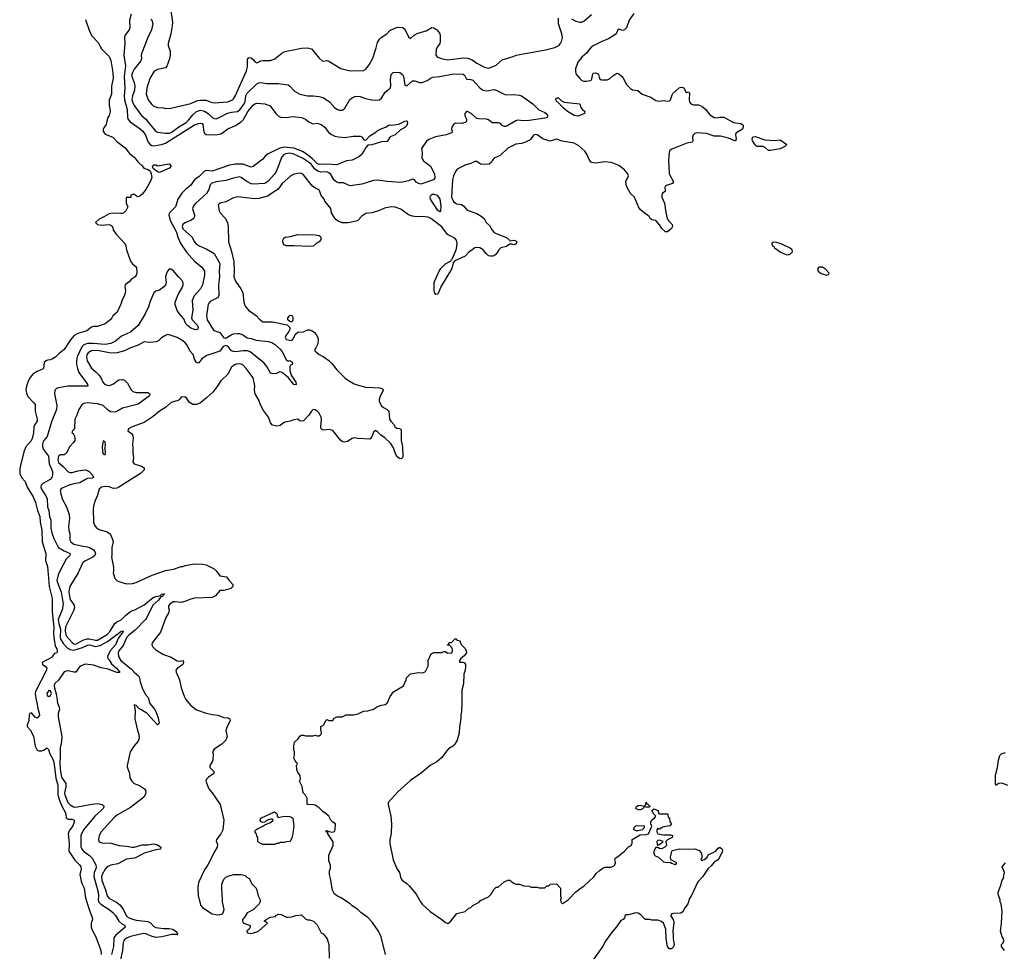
# Model space of a CAD drawing. Header units: inches. Extents: x 1934316 to 2140091, y 524953 to 667329.
# Tile 330 of 384: x 2092552 to 2102673, y 567942 to 577514. Entities that reach past the tile are written whole.
import ezdxf

# ---------------------------------------------------------------- set-up
doc = ezdxf.new("R2010")
doc.units = ezdxf.units.IN
doc.header["$MEASUREMENT"] = 0
for name, color, linetype in [('C0596', 7, 'Continuous'), ('C0597', 7, 'Continuous'), ('C1506', 7, 'Continuous'), ('C1507', 7, 'Continuous')]:
    doc.layers.add(name, color=color, linetype=linetype)

msp = doc.modelspace()

# ---------------------------------------------------------------- linework, layer by layer
at = {"layer": 'C0596', "color": 5}
for points, elevation in [([(2092853, 570000), (2092860, 569970), (2092890, 569921), (2092902, 569890), (2092922, 569722), (2092943, 569650), (2092943, 569550), (2092963, 569483), (2092987, 569427), (2093018, 569370), (2093025, 569350), (2093030, 569310), (2093050, 569299), (2093090, 569298), (2093112, 569290), (2093112, 569270), (2093097, 569230), (2093062, 569178), (2093051, 569150), (2093062, 569050), (2093056, 568970), (2093119, 568879), (2093168, 568830), (2093180, 568810), (2093183, 568790), (2093170, 568730), (2093183, 568663), (2093194, 568630), (2093215, 568590), (2093229, 568490), (2093261, 568381), (2093297, 568290), (2093300, 568270), (2093285, 568230), (2093286, 568190), (2093298, 568158), (2093335, 568090), (2093387, 567950), (2093389, 567910)], 120), ([(2092968, 570000), (2092969, 569930), (2092965, 569890), (2092969, 569809), (2092983, 569730), (2093025, 569665), (2093027, 569630), (2093011, 569570), (2093016, 569550), (2093048, 569470), (2093070, 569447), (2093105, 569425), (2093130, 569422), (2093290, 569455), (2093350, 569461), (2093401, 569450), (2093419, 569430), (2093409, 569410), (2093390, 569390), (2093323, 569330), (2093207, 569190), (2093182, 569130), (2093179, 569019), (2093189, 568990), (2093207, 568970), (2093270, 568927), (2093297, 568897), (2093334, 568830), (2093339, 568810), (2093336, 568790), (2093318, 568750), (2093314, 568710), (2093357, 568550), (2093362, 568510), (2093360, 568470), (2093366, 568446), (2093385, 568425), (2093472, 568370), (2093510, 568340), (2093535, 568310), (2093570, 568250), (2093603, 568223), (2093630, 568210), (2093635, 568195), (2093636, 568190), (2093537, 568103), (2093521, 568079), (2093516, 567990), (2093497, 567910)], 140), ([(2093693, 570000), (2093687, 569990), (2093656, 569850), (2093657, 569837), (2093679, 569770), (2093685, 569725), (2093704, 569690), (2093730, 569665), (2093784, 569644), (2093835, 569610), (2093850, 569590), (2093848, 569570), (2093830, 569530), (2093810, 569510), (2093690, 569420), (2093556, 569344), (2093522, 569318), (2093390, 569170), (2093368, 569130), (2093361, 569090), (2093368, 569068), (2093396, 569056), (2093490, 569053), (2093573, 569030), (2093650, 569023), (2093708, 569012), (2093730, 569013), (2093810, 569034), (2093870, 569036), (2093930, 569045), (2093970, 569036), (2094001, 569010), (2093998, 568990), (2093950, 568983), (2093830, 568950), (2093750, 568905), (2093730, 568898), (2093650, 568887), (2093559, 568841), (2093490, 568826), (2093452, 568810), (2093430, 568787), (2093398, 568730), (2093394, 568706), (2093396, 568670), (2093434, 568574), (2093451, 568510), (2093469, 568489), (2093546, 568446), (2093580, 568420), (2093615, 568375), (2093646, 568310), (2093666, 568290), (2093710, 568271), (2093750, 568260), (2093870, 568247), (2093895, 568235), (2093930, 568198), (2093950, 568187), (2094030, 568176), (2094090, 568177), (2094125, 568170), (2094154, 568150), (2094174, 568126), (2094171, 568111), (2094174, 568110), (2094155, 568115), (2094115, 568115), (2094013, 568090), (2093950, 568084), (2093912, 568092), (2093850, 568120), (2093823, 568123), (2093690, 568092), (2093650, 568077), (2093625, 568055), (2093615, 568030), (2093608, 567950), (2093577, 567810)], 160), ([(2094540, 570000), (2094534, 569990), (2094539, 569970), (2094536, 569910), (2094531, 569890), (2094507, 569850), (2094507, 569830), (2094547, 569790), (2094546, 569770), (2094491, 569730), (2094471, 569710), (2094465, 569690), (2094495, 569610), (2094531, 569570), (2094611, 569450), (2094651, 569290), (2094639, 569190), (2094621, 569150), (2094576, 569090), (2094572, 569070), (2094585, 569045), (2094581, 569010), (2094556, 568970), (2094486, 568830), (2094450, 568778), (2094391, 568650), (2094383, 568590), (2094386, 568510), (2094405, 568450), (2094410, 568414), (2094432, 568390), (2094530, 568326), (2094590, 568316), (2094630, 568322), (2094643, 568337), (2094654, 568370), (2094635, 568450), (2094634, 568550), (2094629, 568571), (2094629, 568630), (2094650, 568682), (2094670, 568702), (2094694, 568714), (2094750, 568732), (2094830, 568731), (2094870, 568722), (2094885, 568705), (2094912, 568690), (2094942, 568630), (2094982, 568590), (2094991, 568571), (2095002, 568510), (2095022, 568470), (2095022, 568450), (2095012, 568430), (2094951, 568369), (2094890, 568338), (2094865, 568295), (2094842, 568270), (2094842, 568250), (2094854, 568230), (2094914, 568210), (2094920, 568200), (2094922, 568190), (2094912, 568170), (2094885, 568150), (2094894, 568130), (2094930, 568126), (2094990, 568141), (2095010, 568151), (2095098, 568230), (2095095, 568235), (2095066, 568250), (2095086, 568270), (2095130, 568292), (2095182, 568298), (2095186, 568310), (2095210, 568322), (2095240, 568320), (2095294, 568294), (2095311, 568291), (2095350, 568295), (2095390, 568311), (2095450, 568318), (2095490, 568276), (2095510, 568266), (2095530, 568265), (2095572, 568250), (2095610, 568212), (2095652, 568132), (2095670, 568122), (2095690, 568102), (2095711, 568071), (2095731, 568010), (2095732, 567870)], 180), ([(2096313, 567910), (2096269, 568089), (2096239, 568150), (2096177, 568237), (2096129, 568290), (2096060, 568340), (2096028, 568370), (2095968, 568410), (2095948, 568430), (2095850, 568495), (2095825, 568505), (2095789, 568529), (2095768, 568570), (2095748, 568688), (2095735, 568730), (2095735, 568770), (2095748, 568792), (2095748, 568828), (2095729, 568870), (2095728, 568910), (2095729, 568931), (2095775, 569030), (2095773, 569067), (2095719, 569150), (2095718, 569158), (2095702, 569170), (2095700, 569180), (2095710, 569182), (2095730, 569171), (2095770, 569167), (2095788, 569172), (2095796, 569196), (2095798, 569250), (2095770, 569269), (2095749, 569289), (2095729, 569330), (2095690, 569364), (2095670, 569375), (2095630, 569415), (2095590, 569442), (2095573, 569447), (2095506, 569450), (2095506, 569510), (2095490, 569546), (2095466, 569570), (2095455, 569635), (2095428, 569690), (2095438, 569710), (2095436, 569744), (2095409, 569789), (2095402, 569810), (2095398, 569850), (2095406, 569870), (2095390, 569886), (2095369, 569929), (2095376, 569956), (2095378, 569990), (2095373, 570000)], 180), ([(2096942, 570000), (2096886, 569930), (2096841, 569890), (2096771, 569849), (2096683, 569777), (2096570, 569696), (2096440, 569580), (2096341, 569470), (2096341, 569450), (2096367, 569330), (2096373, 569250), (2096371, 569151), (2096358, 569090), (2096356, 569050), (2096390, 568881), (2096430, 568791), (2096456, 568750), (2096470, 568688), (2096485, 568670), (2096530, 568639), (2096555, 568615), (2096628, 568530), (2096670, 568451), (2096690, 568425), (2096771, 568350), (2096890, 568270), (2096930, 568236), (2096952, 568228), (2096982, 568250), (2097046, 568330), (2097130, 568351), (2097170, 568385), (2097189, 568391), (2097209, 568411), (2097274, 568446), (2097290, 568462), (2097370, 568502), (2097398, 568530), (2097425, 568575), (2097450, 568602), (2097470, 568602), (2097530, 568654), (2097556, 568664), (2097570, 568674), (2097590, 568674), (2097624, 568644), (2097653, 568633), (2097690, 568632), (2097733, 568613), (2097790, 568612), (2097810, 568602), (2097870, 568602), (2097890, 568594), (2097950, 568594), (2097970, 568614), (2097990, 568614), (2098008, 568632), (2098070, 568634), (2098112, 568592), (2098112, 568510), (2098118, 568490), (2098112, 568470), (2098113, 568453), (2098118, 568438), (2098130, 568434), (2098150, 568442), (2098188, 568470), (2098270, 568551), (2098313, 568587), (2098349, 568610), (2098452, 568708), (2098478, 568742), (2098508, 568770), (2098550, 568798), (2098570, 568805), (2098630, 568807), (2098660, 568820), (2098669, 568830), (2098676, 568850), (2098669, 568891), (2098678, 568902), (2098714, 568925), (2098768, 568970), (2098810, 569014), (2098835, 569025), (2098846, 569050), (2098846, 569090), (2098930, 569138), (2098990, 569141), (2099015, 569150), (2099044, 569210), (2099048, 569228), (2099039, 569250), (2099039, 569270), (2099049, 569291), (2099078, 569310), (2099089, 569330), (2099082, 569342), (2099069, 569350), (2099048, 569390), (2099070, 569405), (2099114, 569390), (2099118, 569358), (2099130, 569354), (2099210, 569354), (2099214, 569350), (2099218, 569318), (2099232, 569312), (2099233, 569273), (2099252, 569250), (2099234, 569230), (2099210, 569229), (2099164, 569216), (2099130, 569195), (2099118, 569198), (2099110, 569206), (2099102, 569190), (2099102, 569170), (2099112, 569150), (2099170, 569137), (2099240, 569140), (2099262, 569130), (2099258, 569110), (2099210, 569088), (2099192, 569070), (2099202, 569030), (2099182, 569010), (2099150, 568995), (2099130, 568998), (2099110, 569008), (2099090, 569008), (2099071, 568970), (2099071, 568950), (2099076, 568930), (2099083, 568923), (2099118, 568910), (2099170, 568861), (2099205, 568855), (2099237, 568857), (2099250, 568846), (2099290, 568832), (2099300, 568840), (2099308, 568850), (2099250, 568878), (2099245, 568885), (2099243, 568910), (2099255, 568970), (2099263, 568977), (2099330, 568993), (2099429, 568991), (2099490, 568994), (2099536, 568976), (2099561, 568950), (2099565, 568915), (2099562, 568898), (2099554, 568890), (2099558, 568878), (2099570, 568874), (2099578, 568882), (2099590, 568885), (2099618, 568910), (2099630, 568932), (2099708, 568970), (2099730, 569002), (2099750, 569011), (2099771, 568990), (2099775, 568970), (2099743, 568897), (2099723, 568877), (2099690, 568858), (2099661, 568819), (2099628, 568792), (2099575, 568710), (2099524, 568656), (2099453, 568507), (2099437, 568483), (2099421, 568430), (2099382, 568378), (2099370, 568349), (2099347, 568333), (2099271, 568329), (2099255, 568325), (2099242, 568310), (2099270, 568270), (2099276, 568236), (2099266, 568150), (2099270, 568110), (2099268, 568070), (2099278, 568010), (2099272, 567988), (2099253, 567967), (2099228, 567968), (2099210, 567990), (2099196, 568070), (2099193, 568170), (2099170, 568229), (2099150, 568249), (2099110, 568262), (2099050, 568262), (2099030, 568269), (2098986, 568270), (2098970, 568278), (2098937, 568317), (2098910, 568334), (2098884, 568336), (2098810, 568315), (2098785, 568315), (2098774, 568310), (2098770, 568286), (2098754, 568270), (2098730, 568258), (2098687, 568193), (2098631, 568129), (2098574, 568046), (2098547, 567993), (2098431, 567829)], 180)]:
    msp.add_lwpolyline(points, dxfattribs=dict(at, elevation=elevation))
at = {"layer": 'C0596', "color": 5, "elevation": 180}
for points in [[(2098990, 569422), (2098970, 569428), (2098961, 569410), (2098950, 569403), (2098930, 569395), (2098910, 569395), (2098884, 569410), (2098893, 569430), (2098910, 569439), (2098930, 569442), (2098970, 569432), (2098988, 569450), (2098990, 569474), (2098998, 569458), (2099010, 569454), (2099032, 569430), (2099018, 569422)], [(2095210, 569318), (2095270, 569331), (2095330, 569326), (2095350, 569318), (2095358, 569310), (2095365, 569250), (2095371, 569230), (2095361, 569150), (2095350, 569106), (2095331, 569069), (2095293, 569067), (2095270, 569058), (2095230, 569058), (2095210, 569048), (2095190, 569048), (2095170, 569038), (2095050, 569038), (2095010, 569058), (2094998, 569070), (2094998, 569110), (2094988, 569128), (2094987, 569147), (2094969, 569170), (2094978, 569190), (2094990, 569198), (2095050, 569226), (2095070, 569241), (2095130, 569266), (2095158, 569290), (2095150, 569298), (2095130, 569299), (2095090, 569284), (2095070, 569268), (2095050, 569264), (2095033, 569273), (2095025, 569285), (2095030, 569310), (2095170, 569373), (2095185, 569365), (2095199, 569350), (2095198, 569330)], [(2098890, 569178), (2098866, 569190), (2098868, 569212), (2098890, 569234), (2098970, 569232), (2098972, 569210), (2098950, 569188), (2098910, 569178)], [(2099130, 569084), (2099110, 569079), (2099101, 569070), (2099103, 569043), (2099110, 569032), (2099130, 569038), (2099166, 569070)]]:
    msp.add_lwpolyline(points, close=True, dxfattribs=at)
at = {"layer": 'C0597', "color": 5}
for points, elevation in [([(2094102, 577630), (2094122, 577490), (2094120, 577450), (2094106, 577370), (2094078, 577270), (2094078, 577250), (2094098, 577190), (2094099, 577150), (2094092, 577110), (2094064, 577036), (2094050, 577019), (2093970, 577002), (2093934, 576986), (2093890, 576909), (2093859, 576810), (2093853, 576750), (2093871, 576691), (2093910, 576641), (2093925, 576630), (2093970, 576611), (2094030, 576607), (2094050, 576602), (2094104, 576604), (2094310, 576652), (2094378, 576682), (2094410, 576688), (2094467, 576687), (2094511, 576669), (2094550, 576660), (2094690, 576671), (2094739, 576690), (2094750, 576699), (2094770, 576734), (2094883, 576990), (2094892, 577030), (2094892, 577108), (2094901, 577119), (2094910, 577124), (2094930, 577121), (2094950, 577106), (2094970, 577081), (2094990, 577072), (2095030, 577092), (2095050, 577096), (2095130, 577093), (2095173, 577110), (2095245, 577170), (2095270, 577184), (2095310, 577195), (2095350, 577199), (2095450, 577221), (2095510, 577224), (2095550, 577213), (2095570, 577195), (2095630, 577118), (2095662, 577090), (2095670, 577086), (2095710, 577094), (2095730, 577088), (2095854, 577014), (2095950, 576990), (2096087, 576993), (2096110, 577007), (2096144, 577050), (2096183, 577117), (2096217, 577223), (2096230, 577279), (2096250, 577315), (2096268, 577332), (2096325, 577370), (2096357, 577403), (2096426, 577434), (2096450, 577438), (2096490, 577432), (2096510, 577416), (2096550, 577337), (2096570, 577320), (2096606, 577354), (2096643, 577377), (2096730, 577398), (2096787, 577433), (2096810, 577429), (2096840, 577410), (2096858, 577390), (2096870, 577370), (2096873, 577350), (2096874, 577290), (2096869, 577270), (2096844, 577230), (2096834, 577206), (2096831, 577150), (2096847, 577130), (2096897, 577110), (2096950, 577100), (2097110, 577121), (2097158, 577118), (2097202, 577102), (2097250, 577067), (2097330, 577025), (2097370, 577017), (2097390, 577021), (2097450, 577046), (2097510, 577101), (2097625, 577135), (2097655, 577150), (2097956, 577204), (2098051, 577229), (2098093, 577247), (2098112, 577268), (2098122, 577290), (2098131, 577330), (2098125, 577370), (2098089, 577470), (2098091, 577530)], 180), ([(2093230, 577517), (2093266, 577406), (2093291, 577351), (2093358, 577278), (2093382, 577230), (2093394, 577214), (2093470, 577135), (2093487, 577093), (2093510, 576972), (2093512, 576912), (2093497, 576830), (2093495, 576750), (2093470, 576686), (2093471, 576631), (2093480, 576600), (2093481, 576570), (2093470, 576530), (2093459, 576510), (2093448, 576472), (2093442, 576438), (2093416, 576404), (2093410, 576390), (2093410, 576370), (2093419, 576350), (2093430, 576338), (2093508, 576308), (2093550, 576261), (2093636, 576196), (2093680, 576140), (2093730, 576100), (2093769, 576049), (2093810, 576013), (2093827, 575987), (2093870, 575976), (2093885, 575965), (2093895, 575955), (2093903, 575930), (2093909, 575891), (2093900, 575860), (2093850, 575770), (2093810, 575721), (2093790, 575704), (2093770, 575695), (2093758, 575698), (2093730, 575718), (2093710, 575718), (2093694, 575710), (2093693, 575687), (2093650, 575686), (2093645, 575675), (2093647, 575630), (2093663, 575590), (2093644, 575550), (2093622, 575530), (2093610, 575523), (2093590, 575522), (2093510, 575526), (2093470, 575519), (2093425, 575490), (2093370, 575463), (2093331, 575430), (2093350, 575408), (2093390, 575403), (2093470, 575408), (2093490, 575403), (2093505, 575390), (2093514, 575354), (2093543, 575310), (2093634, 575214), (2093644, 575190), (2093650, 575150), (2093690, 575031), (2093710, 575006), (2093751, 574970), (2093755, 574910), (2093750, 574888), (2093738, 574870), (2093696, 574844), (2093678, 574822), (2093637, 574790), (2093631, 574770), (2093639, 574730), (2093637, 574703), (2093627, 574673), (2093605, 574635), (2093592, 574590), (2093553, 574507), (2093510, 574470), (2093500, 574450), (2093481, 574430), (2093429, 574390), (2093350, 574360), (2093310, 574361), (2093290, 574356), (2093242, 574318), (2093150, 574289), (2093112, 574268), (2093074, 574226), (2093010, 574125), (2092957, 574083), (2092924, 574050), (2092890, 574028), (2092870, 574019), (2092836, 574016), (2092823, 574010), (2092805, 573990), (2092798, 573930), (2092794, 573926), (2092730, 573900), (2092688, 573872), (2092661, 573839), (2092639, 573801), (2092621, 573750), (2092615, 573710), (2092624, 573664), (2092639, 573639), (2092698, 573578), (2092710, 573559), (2092711, 573490), (2092732, 573408), (2092730, 573389), (2092706, 573354), (2092697, 573330), (2092694, 573270), (2092681, 573210), (2092670, 573188), (2092614, 573126), (2092597, 573083), (2092557, 572923), (2092552, 572890), (2092553, 572850), (2092570, 572811), (2092607, 572770), (2092629, 572709), (2092691, 572610), (2092714, 572554), (2092736, 572470), (2092758, 572410), (2092762, 572350), (2092779, 572270), (2092782, 572150), (2092821, 572030), (2092817, 571957), (2092837, 571897), (2092854, 571690), (2092887, 571567), (2092884, 571430), (2092903, 571270), (2092900, 571210), (2092903, 571170), (2092917, 571077), (2092932, 571050), (2092938, 571022), (2092935, 571010), (2092910, 571001), (2092878, 570962), (2092784, 570910), (2092787, 570890), (2092815, 570870), (2092831, 570851), (2092828, 570830), (2092715, 570610), (2092712, 570590), (2092721, 570521), (2092731, 570489), (2092735, 570450), (2092753, 570390), (2092754, 570366), (2092730, 570338), (2092710, 570348), (2092672, 570392), (2092655, 570385), (2092648, 570372), (2092647, 570310), (2092629, 570270), (2092629, 570250), (2092658, 570218), (2092693, 570153), (2092710, 570051), (2092730, 570007), (2092750, 570001), (2092779, 570001), (2092802, 570010), (2092830, 570031), (2092850, 570011), (2092853, 570000)], 120), ([(2093696, 577570), (2093681, 577510), (2093685, 577430), (2093676, 577410), (2093634, 577350), (2093629, 577330), (2093633, 577270), (2093623, 577150), (2093639, 577039), (2093626, 576930), (2093634, 576810), (2093625, 576730), (2093629, 576690), (2093658, 576590), (2093661, 576510), (2093668, 576488), (2093686, 576466), (2093790, 576394), (2093818, 576370), (2093846, 576326), (2093874, 576254), (2093892, 576232), (2093910, 576221), (2093930, 576218), (2094010, 576232), (2094050, 576244), (2094350, 576433), (2094390, 576447), (2094410, 576449), (2094426, 576446), (2094436, 576436), (2094443, 576363), (2094450, 576348), (2094470, 576335), (2094530, 576330), (2094586, 576334), (2094618, 576342), (2094637, 576350), (2094690, 576392), (2094770, 576425), (2094830, 576465), (2094852, 576488), (2094897, 576570), (2094950, 576634), (2094970, 576650), (2094990, 576656), (2095070, 576650), (2095128, 576630), (2095185, 576550), (2095207, 576527), (2095233, 576513), (2095290, 576508), (2095359, 576519), (2095450, 576510), (2095490, 576492), (2095525, 576465), (2095565, 576445), (2095610, 576450), (2095650, 576437), (2095687, 576410), (2095722, 576362), (2095750, 576337), (2095790, 576317), (2095830, 576309), (2095895, 576305), (2095978, 576318), (2096050, 576317), (2096070, 576311), (2096090, 576281), (2096110, 576276), (2096150, 576320), (2096201, 576350), (2096227, 576373), (2096250, 576386), (2096312, 576408), (2096350, 576434), (2096370, 576431), (2096450, 576440), (2096509, 576471), (2096527, 576473), (2096534, 576470), (2096538, 576450), (2096530, 576428), (2096510, 576406), (2096462, 576378), (2096410, 576332), (2096361, 576310), (2096330, 576261), (2096270, 576258), (2096170, 576228), (2096130, 576224), (2096110, 576201), (2096070, 576130), (2096037, 576103), (2095970, 576070), (2095910, 576062), (2095810, 576022), (2095709, 576029), (2095630, 576027), (2095610, 576036), (2095563, 576083), (2095496, 576136), (2095458, 576158), (2095370, 576195), (2095270, 576203), (2095225, 576195), (2095105, 576135), (2095074, 576110), (2095050, 576081), (2094950, 576004), (2094930, 576000), (2094910, 576004), (2094848, 576028), (2094770, 576029), (2094710, 576019), (2094530, 575959), (2094470, 575963), (2094450, 575956), (2094398, 575902), (2094347, 575870), (2094308, 575810), (2094256, 575770), (2094220, 575730), (2094176, 575670), (2094161, 575610), (2094152, 575590), (2094093, 575530), (2094085, 575510), (2094098, 575450), (2094164, 575330), (2094178, 575278), (2094209, 575210), (2094266, 575126), (2094350, 575033), (2094423, 574970), (2094451, 574930), (2094453, 574890), (2094431, 574789), (2094409, 574750), (2094345, 574675), (2094326, 574630), (2094332, 574528), (2094318, 574450), (2094324, 574430), (2094381, 574370), (2094385, 574350), (2094383, 574337), (2094373, 574327), (2094350, 574329), (2094310, 574345), (2094276, 574370), (2094259, 574390), (2094239, 574439), (2094190, 574495), (2094170, 574527), (2094150, 574587), (2094150, 574610), (2094180, 574690), (2094223, 574757), (2094232, 574788), (2094231, 574810), (2094218, 574838), (2094183, 574870), (2094130, 574937), (2094110, 574950), (2094090, 574952), (2094070, 574929), (2094054, 574890), (2094051, 574870), (2094057, 574810), (2094051, 574789), (2094035, 574770), (2093990, 574736), (2093950, 574724), (2093931, 574709), (2093888, 574610), (2093875, 574565), (2093841, 574490), (2093768, 574372), (2093747, 574350), (2093690, 574303), (2093598, 574262), (2093535, 574210), (2093490, 574188), (2093430, 574177), (2093312, 574188), (2093250, 574186), (2093210, 574174), (2093190, 574153), (2093142, 574050), (2093135, 574010), (2093136, 573970), (2093145, 573930), (2093160, 573890), (2093248, 573770), (2093252, 573748), (2093051, 573749), (2092950, 573730), (2092930, 573723), (2092913, 573707), (2092908, 573670), (2092933, 573550), (2092930, 573510), (2092878, 573382), (2092835, 573230), (2092801, 573190), (2092790, 573170), (2092785, 573150), (2092786, 573126), (2092797, 573097), (2092849, 573030), (2092854, 572950), (2092889, 572870), (2092890, 572837), (2092881, 572810), (2092866, 572790), (2092790, 572747), (2092774, 572730), (2092770, 572710), (2092776, 572690), (2092821, 572621), (2092833, 572590), (2092837, 572510), (2092852, 572470), (2092859, 572410), (2092873, 572370), (2092872, 572290), (2092883, 572243), (2092904, 572184), (2092936, 572116), (2092952, 572090), (2093010, 572055), (2093070, 572030), (2093067, 572010), (2093030, 571970), (2092970, 571861), (2092947, 571810), (2092933, 571750), (2092977, 571630), (2093000, 571510), (2092990, 571450), (2092949, 571350), (2092953, 571310), (2092972, 571250), (2092968, 571170), (2092972, 571150), (2093001, 571101), (2093039, 571059), (2093070, 571043), (2093110, 571037), (2093197, 571063), (2093250, 571088), (2093270, 571091), (2093330, 571072), (2093378, 571082), (2093456, 571124), (2093590, 571229), (2093610, 571233), (2093614, 571230), (2093608, 571210), (2093598, 571202), (2093565, 571155), (2093535, 571090), (2093483, 571030), (2093454, 570970), (2093459, 570950), (2093470, 570938), (2093494, 570894), (2093547, 570850), (2093582, 570810), (2093575, 570805), (2093550, 570807), (2093461, 570841), (2093390, 570853), (2093310, 570880), (2093230, 570891), (2093175, 570870), (2093156, 570850), (2093130, 570811), (2093110, 570808), (2093050, 570822), (2093030, 570821), (2093010, 570813), (2092950, 570729), (2092910, 570690), (2092905, 570670), (2092908, 570650), (2092930, 570575), (2092941, 570490), (2092959, 570450), (2092962, 570430), (2092949, 570390), (2092946, 570350), (2092984, 570150), (2092983, 570097), (2092967, 570033), (2092968, 570000)], 140), ([(2093900, 577520), (2093910, 577510), (2093922, 577470), (2093907, 577410), (2093868, 577330), (2093807, 577173), (2093802, 577150), (2093805, 577110), (2093797, 577090), (2093730, 577005), (2093710, 576970), (2093704, 576950), (2093703, 576930), (2093729, 576869), (2093736, 576830), (2093732, 576790), (2093711, 576730), (2093706, 576690), (2093710, 576670), (2093730, 576633), (2093803, 576530), (2093850, 576490), (2093949, 576369), (2093970, 576359), (2094048, 576348), (2094090, 576348), (2094110, 576355), (2094187, 576413), (2094262, 576458), (2094290, 576486), (2094330, 576536), (2094370, 576569), (2094390, 576579), (2094410, 576583), (2094450, 576573), (2094490, 576549), (2094530, 576510), (2094550, 576497), (2094570, 576496), (2094610, 576511), (2094687, 576553), (2094730, 576564), (2094791, 576569), (2094814, 576586), (2094860, 576650), (2094868, 576670), (2094876, 576730), (2094890, 576759), (2094990, 576854), (2095010, 576866), (2095030, 576869), (2095090, 576858), (2095210, 576857), (2095310, 576843), (2095330, 576832), (2095378, 576778), (2095430, 576748), (2095510, 576732), (2095570, 576732), (2095630, 576724), (2095670, 576713), (2095736, 576670), (2095787, 576610), (2095810, 576593), (2095836, 576584), (2095870, 576585), (2095894, 576606), (2095947, 576693), (2095969, 576711), (2095996, 576724), (2096012, 576728), (2096050, 576723), (2096105, 576705), (2096170, 576692), (2096210, 576688), (2096250, 576691), (2096271, 576709), (2096310, 576770), (2096359, 576810), (2096368, 576830), (2096363, 576903), (2096370, 576950), (2096390, 576970), (2096415, 576975), (2096458, 576970), (2096488, 576950), (2096498, 576930), (2096510, 576841), (2096530, 576833), (2096590, 576886), (2096615, 576885), (2096662, 576870), (2096690, 576870), (2096741, 576890), (2096782, 576918), (2096797, 576923), (2096870, 576929), (2097010, 576958), (2097110, 576954), (2097123, 576943), (2097140, 576910), (2097150, 576904), (2097190, 576900), (2097210, 576892), (2097277, 576817), (2097312, 576790), (2097350, 576783), (2097430, 576795), (2097451, 576791), (2097530, 576749), (2097550, 576743), (2097630, 576746), (2097690, 576737), (2097709, 576730), (2097826, 576650), (2097887, 576587), (2097950, 576560), (2097964, 576550), (2097978, 576530), (2097978, 576522), (2097972, 576508), (2097950, 576501), (2097790, 576477), (2097733, 576473), (2097670, 576481), (2097650, 576474), (2097570, 576427), (2097550, 576418), (2097530, 576418), (2097510, 576426), (2097489, 576449), (2097474, 576455), (2097410, 576454), (2097370, 576485), (2097350, 576493), (2097270, 576494), (2097250, 576498), (2097193, 576550), (2097156, 576570), (2097145, 576570), (2097126, 576550), (2097127, 576527), (2097145, 576490), (2097144, 576470), (2097130, 576456), (2097094, 576446), (2097030, 576449), (2097010, 576438), (2096993, 576410), (2096992, 576390), (2096997, 576370), (2096994, 576350), (2096935, 576330), (2096827, 576310), (2096757, 576283), (2096733, 576267), (2096683, 576190), (2096689, 576149), (2096686, 576090), (2096704, 576064), (2096775, 576010), (2096814, 575930), (2096820, 575890), (2096809, 575871), (2096796, 575864), (2096675, 575825), (2096650, 575830), (2096626, 575846), (2096610, 575868), (2096590, 575874), (2096550, 575858), (2096470, 575842), (2096330, 575851), (2096230, 575866), (2096190, 575861), (2096070, 575823), (2095950, 575808), (2095930, 575813), (2095879, 575839), (2095830, 575837), (2095810, 575843), (2095786, 575866), (2095750, 575923), (2095730, 575942), (2095709, 575949), (2095647, 575947), (2095616, 575956), (2095583, 575983), (2095550, 576025), (2095530, 576043), (2095460, 576090), (2095370, 576132), (2095330, 576141), (2095284, 576136), (2095259, 576121), (2095243, 576097), (2095194, 575966), (2095170, 575925), (2095104, 575850), (2095070, 575831), (2094950, 575824), (2094930, 575828), (2094886, 575850), (2094830, 575893), (2094810, 575898), (2094750, 575887), (2094670, 575863), (2094570, 575848), (2094527, 575833), (2094510, 575816), (2094495, 575770), (2094472, 575728), (2094361, 575630), (2094338, 575602), (2094329, 575570), (2094349, 575510), (2094350, 575490), (2094342, 575478), (2094334, 575466), (2094310, 575451), (2094250, 575427), (2094228, 575410), (2094221, 575390), (2094230, 575366), (2094321, 575281), (2094349, 575230), (2094366, 575210), (2094395, 575190), (2094477, 575157), (2094550, 575112), (2094609, 575010), (2094602, 574930), (2094604, 574870), (2094595, 574790), (2094599, 574681), (2094597, 574670), (2094585, 574655), (2094510, 574619), (2094490, 574590), (2094472, 574472), (2094479, 574430), (2094545, 574325), (2094557, 574317), (2094610, 574300), (2094650, 574246), (2094670, 574242), (2094725, 574275), (2094750, 574285), (2094790, 574291), (2094810, 574289), (2094853, 574273), (2094890, 574246), (2094930, 574239), (2094982, 574222), (2095110, 574207), (2095150, 574193), (2095170, 574180), (2095230, 574129), (2095250, 574101), (2095290, 574024), (2095310, 574005), (2095330, 574011), (2095350, 573998), (2095355, 573990), (2095354, 573970), (2095336, 573964), (2095330, 573950), (2095329, 573910), (2095341, 573861), (2095389, 573790), (2095393, 573767), (2095390, 573763), (2095370, 573764), (2095314, 573834), (2095250, 573889), (2095226, 573894), (2095190, 573880), (2095154, 573874), (2095130, 573882), (2095091, 573951), (2095065, 573985), (2094920, 574100), (2094892, 574110), (2094850, 574113), (2094770, 574101), (2094750, 574104), (2094730, 574113), (2094690, 574160), (2094670, 574166), (2094645, 574155), (2094610, 574109), (2094476, 574064), (2094428, 574032), (2094390, 573986), (2094370, 573990), (2094350, 574026), (2094334, 574074), (2094300, 574110), (2094273, 574170), (2094253, 574193), (2094230, 574214), (2094170, 574248), (2094090, 574277), (2094070, 574278), (2094050, 574269), (2094010, 574246), (2093982, 574218), (2093956, 574204), (2093890, 574197), (2093830, 574204), (2093770, 574169), (2093690, 574143), (2093630, 574110), (2093555, 574090), (2093530, 574087), (2093470, 574091), (2093350, 574116), (2093289, 574111), (2093255, 574090), (2093243, 574070), (2093239, 574050), (2093247, 574007), (2093290, 573932), (2093336, 573896), (2093366, 573866), (2093389, 573829), (2093406, 573790), (2093425, 573770), (2093450, 573758), (2093470, 573754), (2093483, 573757), (2093510, 573770), (2093570, 573812), (2093610, 573818), (2093630, 573810), (2093660, 573780), (2093698, 573710), (2093714, 573694), (2093750, 573684), (2093870, 573683), (2093890, 573670), (2093885, 573650), (2093770, 573565), (2093610, 573521), (2093552, 573488), (2093530, 573481), (2093485, 573485), (2093461, 573501), (2093410, 573550), (2093350, 573568), (2093250, 573577), (2093210, 573570), (2093190, 573557), (2093159, 573510), (2093140, 573450), (2093118, 573410), (2093114, 573310), (2093093, 573290), (2093090, 573278), (2093089, 573270), (2093101, 573261), (2093116, 573236), (2093120, 573210), (2093117, 573190), (2093105, 573170), (2093066, 573130), (2093030, 573056), (2093010, 573044), (2092970, 573042), (2092950, 573030), (2092943, 572990), (2092950, 572964), (2093001, 572921), (2093050, 572867), (2093070, 572860), (2093090, 572861), (2093150, 572877), (2093230, 572890), (2093250, 572883), (2093266, 572870), (2093304, 572830), (2093312, 572810), (2093298, 572802), (2093250, 572798), (2093230, 572791), (2093170, 572756), (2093110, 572746), (2093050, 572728), (2092990, 572700), (2092976, 572690), (2092967, 572670), (2092990, 572590), (2093032, 572510), (2093060, 572430), (2093064, 572390), (2093053, 572307), (2093056, 572270), (2093067, 572230), (2093068, 572170), (2093078, 572150), (2093110, 572126), (2093204, 572104), (2093250, 572099), (2093270, 572091), (2093310, 572067), (2093323, 572050), (2093330, 572030), (2093324, 572010), (2093304, 571990), (2093222, 571950), (2093198, 571930), (2093153, 571830), (2093068, 571690), (2093060, 571660), (2093058, 571630), (2093066, 571570), (2093075, 571550), (2093110, 571506), (2093116, 571470), (2093110, 571448), (2093023, 571277), (2093018, 571230), (2093030, 571184), (2093090, 571113), (2093110, 571100), (2093130, 571098), (2093201, 571139), (2093247, 571153), (2093270, 571153), (2093330, 571139), (2093350, 571139), (2093450, 571195), (2093481, 571230), (2093530, 571310), (2093550, 571327), (2093594, 571346), (2093643, 571397), (2093690, 571432), (2093710, 571443), (2093736, 571450), (2093830, 571502), (2093923, 571577), (2093950, 571588), (2094001, 571599), (2094010, 571610), (2094030, 571615), (2094041, 571610), (2094024, 571596), (2094023, 571590), (2093999, 571581), (2093979, 571550), (2093921, 571499), (2093860, 571370), (2093846, 571350), (2093738, 571242), (2093672, 571190), (2093653, 571170), (2093616, 571084), (2093571, 571030), (2093563, 571010), (2093567, 570970), (2093592, 570930), (2093701, 570841), (2093730, 570809), (2093776, 570770), (2093784, 570750), (2093789, 570710), (2093810, 570650), (2093843, 570583), (2093873, 570550), (2093889, 570489), (2093936, 570430), (2093950, 570406), (2093971, 570350), (2093984, 570290), (2093981, 570279), (2093970, 570269), (2093930, 570308), (2093860, 570390), (2093776, 570436), (2093750, 570467), (2093727, 570473), (2093739, 570410), (2093737, 570330), (2093762, 570210), (2093776, 570170), (2093779, 570130), (2093770, 570102), (2093726, 570050), (2093693, 570000)], 160), ([(2098864, 577576), (2098815, 577510), (2098790, 577430), (2098770, 577408), (2098750, 577402), (2098710, 577418), (2098699, 577410), (2098682, 577370), (2098660, 577350), (2098604, 577316), (2098537, 577290), (2098452, 577248), (2098427, 577230), (2098377, 577170), (2098329, 577130), (2098290, 577078), (2098264, 577010), (2098264, 576984), (2098270, 576959), (2098309, 576909), (2098330, 576890), (2098350, 576883), (2098379, 576881), (2098418, 576890), (2098426, 576894), (2098434, 576906), (2098444, 576956), (2098450, 576963), (2098470, 576968), (2098490, 576962), (2098501, 576950), (2098510, 576910), (2098520, 576900), (2098536, 576896), (2098590, 576896), (2098615, 576905), (2098650, 576938), (2098690, 576965), (2098710, 576956), (2098750, 576922), (2098787, 576850), (2098830, 576807), (2098850, 576793), (2098905, 576785), (2098950, 576749), (2099038, 576718), (2099090, 576684), (2099123, 576677), (2099170, 576684), (2099210, 576675), (2099230, 576680), (2099240, 576690), (2099257, 576743), (2099265, 576755), (2099330, 576813), (2099350, 576820), (2099370, 576818), (2099382, 576810), (2099395, 576775), (2099410, 576766), (2099430, 576771), (2099438, 576758), (2099432, 576690), (2099436, 576670), (2099450, 576648), (2099479, 576639), (2099530, 576638), (2099564, 576624), (2099603, 576590), (2099641, 576541), (2099690, 576509), (2099710, 576505), (2099750, 576511), (2099790, 576511), (2099890, 576459), (2099966, 576446), (2099987, 576430), (2099989, 576410), (2099981, 576390), (2099913, 576347), (2099908, 576330), (2099915, 576290), (2099910, 576266), (2099838, 576298), (2099756, 576316), (2099690, 576317), (2099610, 576343), (2099510, 576351), (2099490, 576344), (2099473, 576327), (2099468, 576308), (2099472, 576268), (2099465, 576255), (2099410, 576245), (2099255, 576185), (2099234, 576170), (2099226, 576150), (2099221, 576070), (2099229, 575931), (2099273, 575847), (2099262, 575830), (2099202, 575810), (2099190, 575802), (2099183, 575790), (2099186, 575750), (2099158, 575730), (2099151, 575710), (2099154, 575690), (2099179, 575630), (2099193, 575533), (2099208, 575470), (2099223, 575443), (2099259, 575410), (2099261, 575390), (2099251, 575370), (2099210, 575334), (2099190, 575333), (2099152, 575370), (2099130, 575405), (2099090, 575449), (2099050, 575457), (2099034, 575470), (2099023, 575490), (2099006, 575506), (2098970, 575528), (2098930, 575563), (2098911, 575590), (2098872, 575690), (2098829, 575729), (2098790, 575804), (2098784, 575850), (2098809, 575910), (2098804, 575930), (2098768, 575970), (2098710, 576014), (2098670, 576034), (2098630, 576046), (2098567, 576053), (2098470, 576038), (2098430, 576048), (2098410, 576070), (2098386, 576126), (2098362, 576162), (2098299, 576219), (2098250, 576245), (2098127, 576267), (2098070, 576287), (2098006, 576266), (2097930, 576288), (2097870, 576331), (2097850, 576334), (2097834, 576326), (2097799, 576281), (2097750, 576255), (2097710, 576242), (2097650, 576234), (2097570, 576195), (2097490, 576120), (2097430, 576090), (2097412, 576070), (2097403, 576050), (2097377, 576030), (2097306, 576026), (2097287, 576030), (2097250, 576056), (2097230, 576056), (2097190, 576037), (2097136, 576024), (2097070, 575989), (2097050, 575978), (2097030, 575953), (2097010, 575909), (2097000, 575870), (2096989, 575690), (2097010, 575646), (2097030, 575627), (2097042, 575622), (2097094, 575614), (2097117, 575597), (2097150, 575556), (2097250, 575524), (2097296, 575496), (2097327, 575470), (2097347, 575430), (2097380, 575400), (2097408, 575350), (2097430, 575327), (2097450, 575316), (2097557, 575277), (2097587, 575250), (2097590, 575242), (2097630, 575250), (2097650, 575243), (2097663, 575230), (2097650, 575207), (2097630, 575201), (2097610, 575209), (2097590, 575209), (2097555, 575185), (2097499, 575170), (2097476, 575150), (2097450, 575105), (2097430, 575089), (2097416, 575084), (2097390, 575083), (2097370, 575089), (2097345, 575110), (2097316, 575150), (2097282, 575170), (2097250, 575173), (2097230, 575168), (2097203, 575150), (2097170, 575125), (2097130, 575085), (2097023, 575037), (2097006, 575014), (2096998, 574970), (2096990, 574950), (2096885, 574775), (2096850, 574695), (2096831, 574689), (2096816, 574710), (2096812, 574732), (2096813, 574810), (2096819, 574830), (2096863, 574930), (2096881, 574959), (2096930, 575006), (2096984, 575036), (2096989, 575050), (2097000, 575060), (2097041, 575159), (2097050, 575218), (2097041, 575250), (2097025, 575270), (2096950, 575306), (2096890, 575384), (2096778, 575470), (2096750, 575484), (2096690, 575491), (2096630, 575488), (2096590, 575496), (2096550, 575510), (2096470, 575567), (2096410, 575588), (2096370, 575591), (2096302, 575578), (2096250, 575553), (2096176, 575530), (2096110, 575522), (2096070, 575496), (2096028, 575452), (2096010, 575444), (2095930, 575425), (2095866, 575426), (2095824, 575444), (2095802, 575462), (2095776, 575496), (2095757, 575530), (2095750, 575575), (2095689, 575649), (2095682, 575670), (2095649, 575709), (2095638, 575750), (2095630, 575761), (2095619, 575770), (2095585, 575785), (2095563, 575803), (2095470, 575921), (2095450, 575933), (2095430, 575936), (2095372, 575928), (2095339, 575910), (2095250, 575831), (2095207, 575773), (2095098, 575702), (2095010, 575678), (2094970, 575672), (2094790, 575694), (2094750, 575682), (2094670, 575641), (2094611, 575629), (2094592, 575610), (2094603, 575550), (2094611, 575530), (2094666, 575470), (2094687, 575427), (2094696, 575390), (2094699, 575230), (2094730, 575131), (2094753, 575030), (2094757, 574930), (2094753, 574870), (2094770, 574828), (2094825, 574750), (2094845, 574710), (2094856, 574610), (2094871, 574570), (2094904, 574530), (2094987, 574470), (2095016, 574436), (2095052, 574410), (2095150, 574408), (2095300, 574380), (2095327, 574350), (2095327, 574330), (2095319, 574310), (2095289, 574270), (2095280, 574250), (2095290, 574229), (2095350, 574218), (2095370, 574246), (2095382, 574278), (2095410, 574303), (2095470, 574305), (2095510, 574327), (2095530, 574327), (2095557, 574317), (2095581, 574301), (2095600, 574280), (2095614, 574254), (2095621, 574230), (2095618, 574182), (2095597, 574143), (2095585, 574130), (2095584, 574110), (2095630, 574074), (2095670, 574054), (2095731, 574011), (2095762, 573982), (2095810, 573915), (2095899, 573830), (2095930, 573806), (2095990, 573773), (2096030, 573760), (2096110, 573738), (2096252, 573732), (2096280, 573720), (2096291, 573710), (2096256, 573644), (2096247, 573610), (2096248, 573590), (2096270, 573547), (2096290, 573529), (2096330, 573510), (2096347, 573490), (2096352, 573410), (2096367, 573387), (2096400, 573350), (2096407, 573330), (2096430, 573318), (2096455, 573315), (2096470, 573305), (2096474, 573290), (2096472, 573190), (2096486, 573130), (2096490, 573022), (2096484, 573010), (2096470, 573002), (2096450, 573008), (2096430, 573026), (2096410, 573065), (2096393, 573113), (2096363, 573163), (2096301, 573221), (2096264, 573244), (2096230, 573279), (2096210, 573292), (2096190, 573275), (2096170, 573228), (2096150, 573205), (2096030, 573210), (2095990, 573216), (2095970, 573209), (2095920, 573180), (2095890, 573172), (2095870, 573177), (2095850, 573193), (2095770, 573292), (2095730, 573304), (2095670, 573297), (2095650, 573309), (2095646, 573330), (2095653, 573407), (2095650, 573430), (2095630, 573470), (2095610, 573493), (2095590, 573506), (2095570, 573507), (2095550, 573490), (2095523, 573450), (2095470, 573392), (2095450, 573389), (2095433, 573393), (2095410, 573408), (2095370, 573402), (2095333, 573387), (2095290, 573383), (2095270, 573376), (2095230, 573345), (2095190, 573338), (2095150, 573346), (2095130, 573370), (2095108, 573430), (2095058, 573498), (2095031, 573550), (2095008, 573610), (2094971, 573670), (2094965, 573710), (2094968, 573752), (2094950, 573833), (2094881, 573930), (2094850, 573964), (2094830, 573976), (2094790, 573977), (2094765, 573970), (2094730, 573942), (2094690, 573870), (2094618, 573802), (2094590, 573755), (2094542, 573690), (2094473, 573627), (2094410, 573578), (2094370, 573560), (2094330, 573560), (2094299, 573579), (2094270, 573621), (2094250, 573637), (2094210, 573635), (2094191, 573609), (2094178, 573602), (2094110, 573582), (2094052, 573528), (2093990, 573490), (2093925, 573435), (2093830, 573375), (2093707, 573330), (2093671, 573310), (2093662, 573290), (2093701, 573261), (2093710, 573248), (2093718, 573218), (2093710, 573150), (2093716, 573116), (2093714, 573070), (2093722, 573010), (2093714, 572970), (2093730, 572950), (2093805, 572925), (2093830, 572910), (2093830, 572890), (2093792, 572850), (2093570, 572709), (2093550, 572701), (2093517, 572697), (2093470, 572714), (2093430, 572719), (2093393, 572710), (2093368, 572690), (2093353, 572630), (2093326, 572574), (2093315, 572530), (2093308, 572490), (2093311, 572350), (2093320, 572320), (2093337, 572297), (2093370, 572277), (2093451, 572250), (2093475, 572235), (2093481, 572230), (2093503, 572183), (2093511, 572150), (2093498, 572090), (2093499, 572010), (2093495, 571990), (2093516, 571890), (2093516, 571850), (2093511, 571830), (2093531, 571771), (2093551, 571751), (2093570, 571742), (2093650, 571718), (2093710, 571721), (2093750, 571731), (2093915, 571805), (2094050, 571853), (2094132, 571868), (2094210, 571897), (2094230, 571897), (2094254, 571906), (2094350, 571922), (2094430, 571920), (2094470, 571913), (2094551, 571870), (2094572, 571852), (2094610, 571799), (2094678, 571790), (2094705, 571750), (2094742, 571710), (2094742, 571690), (2094722, 571670), (2094650, 571649), (2094610, 571649), (2094565, 571595), (2094530, 571577), (2094350, 571570), (2094310, 571561), (2094250, 571536), (2094210, 571525), (2094150, 571533), (2094130, 571531), (2094094, 571510), (2094082, 571490), (2094080, 571470), (2094087, 571450), (2094083, 571417), (2094054, 571370), (2093998, 571222), (2093915, 571110), (2093911, 571090), (2093919, 571070), (2093950, 571038), (2094031, 570991), (2094110, 570965), (2094170, 570926), (2094190, 570921), (2094231, 570931), (2094236, 570910), (2094230, 570890), (2094171, 570849), (2094156, 570830), (2094161, 570810), (2094196, 570730), (2094211, 570650), (2094242, 570562), (2094259, 570530), (2094307, 570470), (2094370, 570423), (2094470, 570388), (2094530, 570373), (2094590, 570368), (2094650, 570345), (2094690, 570339), (2094711, 570330), (2094715, 570310), (2094683, 570250), (2094672, 570212), (2094685, 570150), (2094672, 570110), (2094630, 570070), (2094550, 570017), (2094540, 570000)], 180), ([(2098223, 577523), (2098270, 577497), (2098308, 577488), (2098330, 577489), (2098350, 577499), (2098430, 577568)], 180), ([(2095373, 570000), (2095369, 570009), (2095369, 570050), (2095378, 570090), (2095415, 570125), (2095430, 570152), (2095450, 570162), (2095470, 570162), (2095490, 570154), (2095570, 570154), (2095590, 570162), (2095610, 570154), (2095630, 570154), (2095650, 570174), (2095655, 570185), (2095655, 570195), (2095646, 570210), (2095648, 570250), (2095675, 570265), (2095698, 570310), (2095710, 570322), (2095730, 570314), (2095770, 570314), (2095783, 570337), (2095810, 570352), (2095868, 570352), (2095909, 570371), (2095988, 570372), (2096030, 570382), (2096086, 570410), (2096130, 570411), (2096190, 570431), (2096230, 570458), (2096270, 570472), (2096310, 570478), (2096330, 570492), (2096359, 570561), (2096394, 570606), (2096498, 570670), (2096526, 570730), (2096527, 570753), (2096570, 570794), (2096650, 570806), (2096696, 570804), (2096722, 570818), (2096749, 570870), (2096749, 570931), (2096783, 570997), (2096809, 571011), (2096890, 571012), (2096910, 571022), (2096930, 571022), (2096950, 571005), (2096993, 571007), (2097002, 571030), (2096996, 571056), (2096970, 571086), (2096950, 571086), (2096948, 571092), (2096962, 571098), (2096967, 571113), (2096990, 571114), (2097030, 571154), (2097043, 571143), (2097071, 571131), (2097080, 571120), (2097090, 571094), (2097130, 571054), (2097142, 571030), (2097145, 571010), (2097121, 570979), (2097085, 570950), (2097072, 570930), (2097074, 570914), (2097110, 570911), (2097124, 570904), (2097134, 570890), (2097134, 570870), (2097131, 570830), (2097118, 570790), (2097113, 570690), (2097095, 570625), (2097097, 570490), (2097094, 570406), (2097086, 570370), (2097086, 570330), (2097073, 570250), (2097070, 570186), (2097050, 570110), (2097026, 570070), (2097005, 570050), (2096959, 570021), (2096942, 570000)], 180)]:
    msp.add_lwpolyline(points, dxfattribs=dict(at, elevation=elevation))
for points, elevation in [([(2098290, 576523), (2098250, 576529), (2098182, 576570), (2098135, 576610), (2098085, 576665), (2098073, 576670), (2098062, 576690), (2098069, 576710), (2098090, 576711), (2098120, 576680), (2098148, 576668), (2098311, 576650), (2098321, 576610), (2098333, 576593), (2098361, 576570), (2098356, 576550), (2098310, 576529)], 160), ([(2093990, 575945), (2093969, 575949), (2093925, 575985), (2093918, 576010), (2093923, 576017), (2093930, 576022), (2093950, 576022), (2093970, 576013), (2093990, 576014), (2094090, 576032), (2094108, 576010), (2094093, 575987)], 120), ([(2096870, 575541), (2096850, 575554), (2096776, 575670), (2096771, 575690), (2096775, 575705), (2096790, 575720), (2096810, 575722), (2096844, 575710), (2096869, 575670), (2096881, 575599), (2096876, 575550)], 160), ([(2095530, 575182), (2095370, 575191), (2095290, 575190), (2095270, 575201), (2095263, 575210), (2095256, 575230), (2095258, 575250), (2095267, 575270), (2095282, 575278), (2095335, 575285), (2095410, 575306), (2095590, 575303), (2095630, 575297), (2095639, 575290), (2095651, 575270), (2095645, 575250), (2095630, 575233), (2095603, 575217), (2095570, 575186)], 180), ([(2095350, 574407), (2095330, 574413), (2095309, 574430), (2095309, 574450), (2095330, 574476), (2095350, 574478), (2095358, 574458), (2095360, 574430)], 180), ([(2093410, 573186), (2093398, 573130), (2093404, 573076), (2093410, 573054), (2093430, 573042), (2093435, 573070), (2093430, 573106), (2093426, 573110), (2093430, 573114), (2093434, 573150), (2093432, 573170), (2093430, 573178)], 180), ([(2092850, 570622), (2092832, 570590), (2092834, 570570), (2092850, 570559), (2092870, 570570), (2092878, 570590), (2092870, 570619)], 140)]:
    msp.add_lwpolyline(points, close=True, dxfattribs=dict(at, elevation=elevation))
at = {"layer": 'C1506', "color": 5, "elevation": 180}
for points in [[(2102710, 569644), (2102649, 569669), (2102615, 569665), (2102589, 569649), (2102586, 569650), (2102582, 569662), (2102581, 569750), (2102604, 569830), (2102613, 569907), (2102628, 569952), (2102647, 569973), (2102670, 569982), (2102680, 569980)], [(2102673, 567950), (2102642, 567990), (2102642, 568010), (2102662, 568030), (2102669, 568050), (2102664, 568070), (2102649, 568090), (2102633, 568150), (2102645, 568230), (2102649, 568350), (2102639, 568430), (2102629, 568450), (2102629, 568470), (2102609, 568529), (2102609, 568550), (2102635, 568610), (2102650, 568674), (2102667, 568693), (2102663, 568703), (2102674, 568750), (2102652, 568810), (2102686, 568850)]]:
    msp.add_lwpolyline(points, dxfattribs=at)
at = {"layer": 'C1507', "color": 5}
for points, elevation in [([(2100310, 576272), (2100370, 576279), (2100438, 576230), (2100415, 576210), (2100370, 576188), (2100270, 576170), (2100250, 576170), (2100218, 576198), (2100190, 576210), (2100129, 576210), (2100110, 576229), (2100083, 576270), (2100080, 576290), (2100089, 576311), (2100110, 576313), (2100210, 576278)], 180), ([(2100311, 575229), (2100294, 575226), (2100284, 575216), (2100282, 575210), (2100291, 575190), (2100302, 575182), (2100309, 575170), (2100367, 575130), (2100404, 575110), (2100430, 575102), (2100450, 575099), (2100470, 575103), (2100495, 575130), (2100492, 575150), (2100470, 575166), (2100378, 575210), (2100330, 575225)], 220), ([(2100804, 574970), (2100766, 574970), (2100751, 574950), (2100758, 574930), (2100790, 574907), (2100850, 574889), (2100866, 574894), (2100872, 574910), (2100835, 574950)], 220)]:
    msp.add_lwpolyline(points, close=True, dxfattribs=dict(at, elevation=elevation))

doc.saveas('drawing.dxf')
